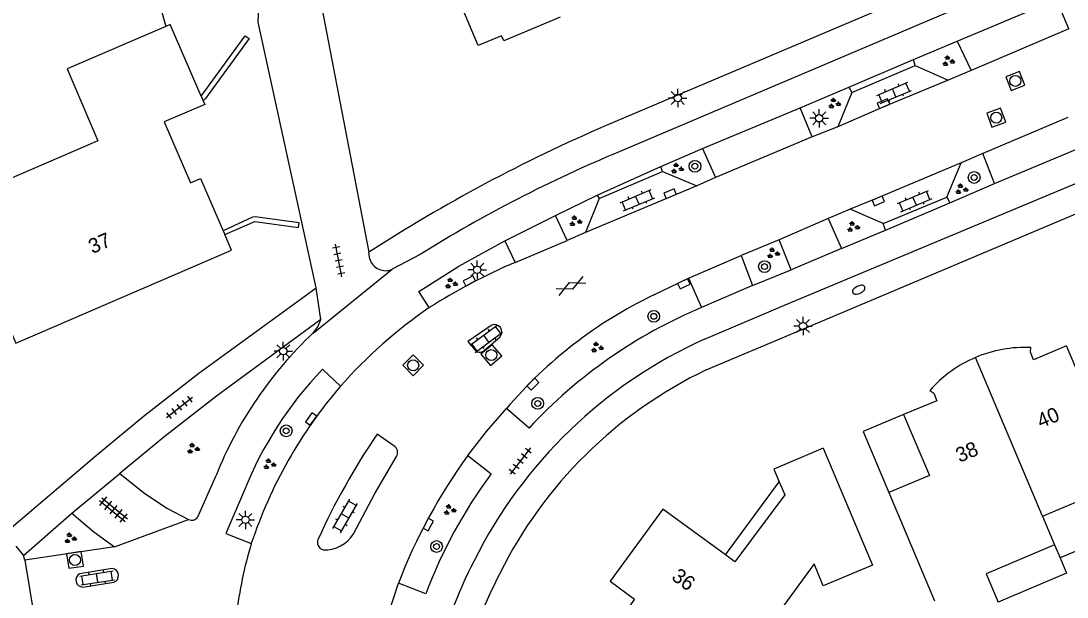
# Model space of a CAD drawing. Extents: x 137999 to 141000, y 397500 to 400501.
# Drawn here: x 138476 to 138547.1, y 400301.3 to 400340.5 of the extents above; entities that cross this region are included whole.
import ezdxf

# ---------------------------------------------------------------- set-up
doc = ezdxf.new("R2010")
doc.units = 0
for name, color, linetype in [('gg-afsc-muur', 7, 'Continuous'), ('gg-anno-huisnummerreeks BGT', 7, 'Continuous'), ('gg-bbg-gedigitaliseerde bebouwing', 7, 'Continuous'), ('gg-bbg-hoofdgebouw', 7, 'Continuous'), ('gg-bbg-luifel en loopbrug', 7, 'Continuous'), ('gg-bbg-onder overbouw', 7, 'Continuous'), ('gg-bbg-pand overbouw', 7, 'Continuous'), ('gg-bbg-tussenscheiding', 7, 'Continuous'), ('gg-knt-verharding', 7, 'Continuous'), ('gg-knt-verharding nz', 7, 'Continuous'), ('gt-grn-weggrens', 7, 'Continuous'), ('gt-symb-boom', 7, 'Continuous'), ('gt-symb-brandkraan', 7, 'Continuous'), ('gt-symb-gesloten verharding', 7, 'Continuous'), ('gt-symb-groenvak', 7, 'Continuous'), ('gt-symb-klinker verharding', 7, 'Continuous'), ('gt-symb-kolk', 7, 'Continuous'), ('gt-symb-lichtmast', 7, 'Continuous'), ('gt-symb-rioolschacht', 7, 'Continuous'), ('gt-symb-tegel verharding', 7, 'Continuous')]:
    doc.layers.add(name, color=color, linetype=linetype)

# ---------------------------------------------------------------- blocks, each defined once
blk = doc.blocks.new('gt0-GRVAK')
at = {"layer": 'gt-symb-groenvak'}
for p, q in [((-0.11, 0.189), (-0.228, 0.24)), ((-0.182, 0.153), (0.088, 0.153)), ((-0.091, 0.211), (-0.156, 0.322)), ((-0.047, 0.214), (-0.047, 0.393)), ((-0.004, 0.211), (0.061, 0.322)), ((0.015, 0.189), (0.133, 0.24)), ((0.262, -0.052), (0.197, 0.059)), ((0.305, -0.049), (0.305, 0.13)), ((0.349, -0.052), (0.414, 0.059)), ((-0.245, -0.228), (-0.363, -0.177)), ((-0.318, -0.264), (-0.047, -0.264)), ((-0.226, -0.206), (-0.291, -0.095)), ((-0.183, -0.203), (-0.183, -0.024)), ((-0.139, -0.206), (-0.074, -0.095)), ((-0.12, -0.228), (-0.002, -0.177)), ((0.243, -0.074), (0.125, -0.023)), ((0.17, -0.11), (0.441, -0.11)), ((0.368, -0.074), (0.486, -0.023))]:
    blk.add_line(p, q, dxfattribs=at)
blk = doc.blocks.new('gt0-BOOM')
at = {"layer": 'gt-symb-boom'}
for radius in [0.4, 0.2]:
    blk.add_circle((0, 0), radius, dxfattribs=at)
blk = doc.blocks.new('gt0-RS')
at = {"layer": 'gt-symb-rioolschacht'}
blk.add_lwpolyline([(-0.5, -0.5), (0.5, -0.5), (0.5, 0.5), (-0.5, 0.5)], close=True, dxfattribs=at)
blk.add_circle((0, 0), 0.375, dxfattribs=at)
blk = doc.blocks.new('gt0-LMAST')
at = {"layer": 'gt-symb-lichtmast'}
for p, q in [((-0.182, 0.173), (-0.447, 0.438)), ((-0.005, 0.246), (-0.005, 0.621)), ((0.172, 0.173), (0.437, 0.438)), ((-0.255, -0.004), (-0.63, -0.004)), ((-0.182, -0.181), (-0.447, -0.446)), ((-0.005, -0.254), (-0.005, -0.629)), ((0.437, -0.446), (0.172, -0.181)), ((0.245, -0.004), (0.62, -0.004))]:
    blk.add_line(p, q, dxfattribs=at)
blk.add_circle((-0.005, -0.004), 0.25, dxfattribs=at)
blk = doc.blocks.new('gt0-KOLK')
at = {"layer": 'gt-symb-kolk'}
blk.add_lwpolyline([(0, 0), (0.375, 0), (0.375, 0.4), (-0.375, 0.4), (-0.375, 0), (0, 0)], dxfattribs=at)
blk = doc.blocks.new('gt0-KL1')
at = {"layer": 'gt-symb-klinker verharding'}
for p, q in [((-1.15, 0.3), (1.15, 0.3)), ((-1, -0.3), (-1, 0.3)), ((-0.5, 0.3), (-0.5, 0.45)), ((0, -0.3), (0, 0.3)), ((0.5, 0.3), (0.5, 0.45)), ((1, -0.3), (1, 0.3)), ((-1.15, -0.3), (1.15, -0.3)), ((-0.5, -0.45), (-0.5, -0.3)), ((0.5, -0.45), (0.5, -0.3))]:
    blk.add_line(p, q, dxfattribs=at)
blk = doc.blocks.new('gt0-GESVH1')
at = {"layer": 'gt-symb-gesloten verharding'}
for p, q in [((-0.992, -0.261), (0.008, 0.239)), ((0.008, -0.261), (-0.992, 0.239)), ((0.008, 0.239), (1.008, -0.261)), ((1.008, 0.239), (0.008, -0.261))]:
    blk.add_line(p, q, dxfattribs=at)
blk = doc.blocks.new('gt0-BR')
at = {"layer": 'gt-symb-brandkraan'}
for centre, radius, start, end in [((-0.244, 0), 0.206, 107.56694, 252.43307), ((0.599, -2.664), 3, 106.89205, 107.56694), ((0, -0.691), 0.938, 73.10799, 106.89205), ((-0.599, -2.664), 3, 72.43309, 73.10799), ((0.244, 0), 0.206, 287.56695, 72.43309), ((0.599, 2.664), 3, 252.43307, 253.10797), ((0, 0.691), 0.938, 253.10797, 286.89206), ((-0.599, 2.664), 3, 286.89206, 287.56695)]:
    blk.add_arc(centre, radius, start, end, dxfattribs=at)
blk = doc.blocks.new('gt0-TEG1')
at = {"layer": 'gt-symb-tegel verharding'}
for p, q in [((-1.125, 0), (1.125, 0)), ((-0.9, -0.25), (-0.9, 0.25)), ((-0.45, -0.25), (-0.45, 0.25)), ((0, -0.25), (0, 0.25)), ((0.45, -0.25), (0.45, 0.25)), ((0.9, -0.25), (0.9, 0.25))]:
    blk.add_line(p, q, dxfattribs=at)

msp = doc.modelspace()

# ---------------------------------------------------------------- linework, layer by layer
at = {"layer": 'gg-afsc-muur'}
for points in [[(138487.685, 400346.718), (138488.403, 400343.106), (138485.184, 400342.464), (138485.848, 400340.075)], [(138488.259, 400335.344), (138491.246, 400339.444), (138491.51, 400339.261), (138488.547, 400335.178), (138488.391, 400335.038)], [(138489.853, 400325.941), (138491.898, 400326.83), (138494.867, 400326.426), (138494.91, 400326.743), (138491.934, 400327.148), (138491.735, 400327.121), (138489.739, 400326.203)]]:
    msp.add_lwpolyline(points, dxfattribs=at)
at = {"layer": 'gg-bbg-gedigitaliseerde bebouwing'}
for p, q in [((138534.994, 400308.408), (138538.101, 400301.053)), ((138545.438, 400306.791), (138546.255, 400304.856))]:
    msp.add_line(p, q, dxfattribs=at)
for points in [[(138530.524, 400311.421), (138533.877, 400303.478), (138530.535, 400302.065), (138529.903, 400303.555), (138525.025, 400296.857), (138524.135, 400297.504), (138522.159, 400294.787), (138516.231, 400299.11)], [(138545.438, 400306.791), (138549.529, 400308.518), (138550.132, 400307.09)], [(138546.255, 400304.856), (138541.599, 400302.89), (138542.416, 400300.955)]]:
    msp.add_lwpolyline(points, dxfattribs=at)
at = {"layer": 'gg-bbg-hoofdgebouw'}
for p, q in [((138488.259, 400335.344), (138488.391, 400335.038)), ((138489.739, 400326.203), (138489.853, 400325.941))]:
    msp.add_line(p, q, dxfattribs=at)
for points in [[(138512.659, 400340.713), (138508.82, 400339.098), (138508.669, 400339.457), (138507.085, 400338.799), (138505.113, 400343.479)], [(138485.848, 400340.075), (138479.152, 400337.195), (138481.225, 400332.317), (138471.505, 400328.116), (138475.657, 400318.549), (138490.311, 400324.883), (138489.853, 400325.941)], [(138488.259, 400335.344), (138486.154, 400340.207), (138485.848, 400340.075)], [(138488.391, 400335.038), (138488.499, 400334.789), (138485.735, 400333.592), (138487.527, 400329.453), (138488.204, 400329.746), (138489.739, 400326.203)], [(138548.319, 400315.38), (138547.051, 400318.38), (138544.81, 400317.436), (138544.615, 400317.942), (138544.636, 400318.261)], [(138537.763, 400315.338), (138538.038, 400315.161), (138538.25, 400314.65), (138535.994, 400313.706)], [(138535.994, 400313.706), (138537.742, 400309.57), (138534.994, 400308.408)], [(138530.524, 400311.421), (138527.164, 400310.004), (138527.529, 400309.145)], [(138523.88, 400304.171), (138519.62, 400307.274), (138516.047, 400302.391), (138517.701, 400301.163), (138516.231, 400299.11)]]:
    msp.add_lwpolyline(points, dxfattribs=at)
for centre, radius, start, end in [((138544.249, 400309.633), 8.637, 87.43179, 113.05213), ((138544.247, 400309.631), 8.638, 113.03542, 138.64528)]:
    msp.add_arc(centre, radius, start, end, dxfattribs=at)
at = {"layer": 'gg-bbg-luifel en loopbrug'}
msp.add_line((138546.255, 400304.856), (138546.628, 400303.972), dxfattribs=at)
for points in [[(138535.994, 400313.706), (138533.247, 400312.546), (138534.994, 400308.408)], [(138550.132, 400307.09), (138550.719, 400305.699), (138546.628, 400303.972)], [(138546.628, 400303.972), (138547.072, 400302.92), (138542.416, 400300.955)]]:
    msp.add_lwpolyline(points, dxfattribs=at)
at = {"layer": 'gg-bbg-onder overbouw'}
msp.add_lwpolyline([(138527.529, 400309.145), (138527.909, 400308.25), (138524.529, 400303.699), (138523.88, 400304.171)], dxfattribs=at)
at = {"layer": 'gg-bbg-pand overbouw'}
msp.add_line((138523.88, 400304.171), (138527.529, 400309.145), dxfattribs=at)
at = {"layer": 'gg-bbg-tussenscheiding'}
msp.add_line((138545.438, 400306.791), (138540.867, 400317.58), dxfattribs=at)
at = {"layer": 'gg-knt-verharding'}
for p, q in [((138606.914, 400369.896), (138516.661, 400331.567)), ((138494.848, 400349.735), (138499.653, 400324.739)), ((138547.228, 400339.919), (138546.386, 400341.948)), ((138547.228, 400339.919), (138540.571, 400337.084)), ((138536.663, 400337.832), (138539.628, 400339.094)), ((138539.628, 400339.094), (138540.571, 400337.084)), ((138536.768, 400337.43), (138536.663, 400337.832)), ((138532.464, 400335.604), (138536.768, 400337.43)), ((138536.768, 400337.43), (138539.029, 400336.423)), ((138540.571, 400337.084), (138539.029, 400336.423)), ((138527.886, 400321.132), (138563.834, 400336.168)), ((138528.963, 400334.544), (138532.27, 400335.952)), ((138532.464, 400335.604), (138531.521, 400333.261)), ((138532.27, 400335.952), (138532.464, 400335.604)), ((138529.78, 400332.582), (138528.963, 400334.544)), ((138528.708, 400319.323), (138563.117, 400333.857)), ((138547.151, 400333.889), (138541.377, 400331.449)), ((138529.78, 400332.582), (138523.206, 400329.825)), ((138531.521, 400333.261), (138529.78, 400332.582)), ((138519.482, 400330.569), (138522.325, 400331.787)), ((138522.325, 400331.787), (138523.206, 400329.825)), ((138541.377, 400331.449), (138539.905, 400330.822)), ((138542.17, 400329.414), (138541.377, 400331.449)), ((138519.607, 400330.225), (138519.482, 400330.569)), ((138538.937, 400328.476), (138539.905, 400330.822)), ((138515.301, 400328.393), (138519.607, 400330.225)), ((138519.607, 400330.225), (138521.946, 400329.256)), ((138523.206, 400329.825), (138521.946, 400329.256)), ((138521.946, 400329.256), (138514.376, 400326.081)), ((138539.136, 400328.089), (138542.17, 400329.414)), ((138512.332, 400327.243), (138515.175, 400328.629)), ((138515.301, 400328.393), (138514.376, 400326.081)), ((138515.175, 400328.629), (138515.301, 400328.393)), ((138534.601, 400326.701), (138538.937, 400328.476)), ((138538.937, 400328.476), (138539.136, 400328.089)), ((138532.352, 400327.67), (138530.87, 400327.038)), ((138534.601, 400326.701), (138532.352, 400327.67)), ((138513.13, 400325.548), (138512.332, 400327.243)), ((138530.87, 400327.038), (138527.539, 400325.577)), ((138530.87, 400327.038), (138531.764, 400324.997)), ((138531.764, 400324.997), (138534.767, 400326.245)), ((138534.767, 400326.245), (138534.601, 400326.701)), ((138508.891, 400325.506), (138509.59, 400324.045)), ((138509.59, 400324.045), (138513.13, 400325.548)), ((138514.376, 400326.081), (138513.13, 400325.548)), ((138527.539, 400325.577), (138524.945, 400324.511)), ((138528.356, 400323.547), (138527.539, 400325.577)), ((138499.715, 400324.267), (138499.653, 400324.739)), ((138503.137, 400324.59), (138501.238, 400323.579)), ((138521.377, 400322.966), (138524.945, 400324.511)), ((138524.945, 400324.511), (138525.728, 400322.476)), ((138525.728, 400322.476), (138528.356, 400323.547)), ((138518.97, 400321.813), (138521.377, 400322.966)), ((138521.377, 400322.966), (138522.26, 400320.988)), ((138496.386, 400320.161), (138496.06, 400322.326)), ((138522.448, 400318.827), (138527.886, 400321.132)), ((138522.579, 400316.739), (138528.708, 400319.323)), ((138507.514, 400318.082), (138508.554, 400318.974)), ((138497.715, 400315.63), (138496.504, 400316.787)), ((138510.534, 400312.784), (138509.001, 400314.113)), ((138501.346, 400311.573), (138500.203, 400312.365)), ((138506.384, 400310.934), (138507.961, 400309.671)), ((138488.017, 400306.75), (138489.262, 400309.558)), ((138476.189, 400304.133), (138479.473, 400307.004)), ((138482.353, 400304.718), (138487.4, 400306.58)), ((138475.662, 400304.759), (138476.189, 400304.133)), ((138476.264, 400303.813), (138476.189, 400304.133)), ((138482.353, 400304.718), (138476.264, 400303.813)), ((138476.264, 400303.813), (138477.135, 400298.633)), ((138482.203, 400303.236), (138479.995, 400302.893)), ((138480.206, 400301.987), (138482.315, 400302.307)), ((138503.529, 400301.515), (138501.653, 400302.242))]:
    msp.add_line(p, q, dxfattribs=at)
for points in [[(138606.021, 400371.491), (138596.362, 400367.339), (138596.246, 400367.467), (138515.774, 400333.352)], [(138496.06, 400322.326), (138492.127, 400340.381), (138492.19, 400341.96), (138491.043, 400348.003)], [(138539.029, 400336.423), (138534.701, 400334.647), (138531.521, 400333.261)], [(138539.905, 400330.822), (138534.198, 400328.403), (138532.352, 400327.67)], [(138503.75, 400320.975), (138503.049, 400322.062), (138505.753, 400323.8), (138508.891, 400325.506)], [(138474.912, 400305.648), (138481.143, 400310.937), (138484.418, 400313.656), (138488.086, 400316.519), (138496.06, 400322.326)], [(138496.386, 400320.161), (138489.284, 400314.949), (138485.705, 400312.174), (138482.723, 400309.708)], [(138495.854, 400319.25), (138496.177, 400319.672), (138496.386, 400320.161)], [(138507.962, 400319.77), (138506.385, 400318.679), (138506.781, 400318.194)], [(138506.384, 400310.934), (138507.653, 400312.556), (138509.001, 400314.113)], [(138498.603, 400305.612), (138500.029, 400308.291), (138501.526, 400310.856)], [(138482.723, 400309.708), (138484.335, 400308.407), (138485.916, 400307.351), (138487.4, 400306.58)], [(138491.177, 400308.533), (138489.936, 400305.631), (138491.661, 400304.945)], [(138479.473, 400307.004), (138480.961, 400305.745), (138482.353, 400304.718)], [(138500.308, 400297.766), (138500.935, 400300.018), (138501.653, 400302.242)]]:
    msp.add_lwpolyline(points, dxfattribs=at)
for centre, radius, start, end in [((138559.038, 400232.982), 109.298, 113.31802, 122.91067), ((138552.462, 400245.575), 93.147, 112.60359, 121.97462), ((138500.788, 400324.612), 1.127, 197.82916, 293.54965), ((138525.633, 400286.436), 40.888, 113.10249, 122.35797), ((138532.059, 400294.563), 30.23, 115.65718, 139.70741), ((138522.5, 400293.725), 33.077, 124.53068, 138.52982), ((138535.515, 400289.561), 34.108, 112.86825, 137.08824), ((138508.184, 400319.317), 0.504, 317.15502, 116.12271), ((138514.692, 400299.35), 27.403, 133.42906, 158.1279), ((138535.715, 400289.386), 32.292, 114.25714, 153.56427), ((138507.188, 400318.404), 0.458, 207.25103, 315.37413), ((138515.054, 400298.969), 25.722, 136.15352, 158.17138), ((138535.643, 400289.457), 30.249, 115.58687, 153.59881), ((138521.875, 400294.883), 31.846, 139.34727, 161.58194), ((138539.389, 400285.674), 47.412, 145.73977, 155.61508), ((138501.102, 400311.131), 0.505, 327.03904, 61.14623), ((138537.295, 400288.476), 38.208, 143.99997, 158.88169), ((138533.986, 400290.247), 32.475, 143.26357, 159.69679), ((138487.62, 400306.986), 0.462, 241.58205, 329.22656), ((138496.655, 400306.778), 2.271, 267.47868, 329.08946), ((138518.177, 400296.889), 27.713, 163.09918, 173.39526), ((138496.682, 400305.022), 0.527, 154.50448, 256.05449), ((138535.525, 400288.934), 32.328, 152.69747, 165.95504), ((138480.222, 400302.468), 0.482, 118.12335, 268.09671), ((138482.149, 400302.758), 0.481, 290.24548, 83.5033), ((138535.323, 400289.074), 30.136, 152.67627, 166.10889)]:
    msp.add_arc(centre, radius, start, end, dxfattribs=at)
at = {"layer": 'gg-knt-verharding nz'}
for p, q in [((138539.628, 400339.094), (138546.386, 400341.948)), ((138532.27, 400335.952), (138536.663, 400337.832)), ((138522.325, 400331.787), (138528.963, 400334.544)), ((138542.17, 400329.414), (138547.971, 400331.835)), ((138515.175, 400328.629), (138519.482, 400330.569)), ((138534.767, 400326.245), (138539.136, 400328.089)), ((138508.891, 400325.506), (138512.332, 400327.243)), ((138531.764, 400324.997), (138528.356, 400323.547)), ((138525.728, 400322.476), (138522.26, 400320.988)), ((138479.473, 400307.004), (138482.723, 400309.708))]:
    msp.add_line(p, q, dxfattribs=at)
at = {"layer": 'gt-grn-weggrens'}
msp.add_line((138495.854, 400319.25), (138501.238, 400323.579), dxfattribs=at)

# ---------------------------------------------------------------- block references
at = {"layer": 'gt-symb-boom'}
for p in [(138521.808, 400330.583), (138540.784, 400329.82), (138526.538, 400323.763), (138519.011, 400320.382), (138511.126, 400314.464), (138494.03, 400312.599), (138504.251, 400304.738)]:
    msp.add_blockref('gt0-BOOM', p, dxfattribs=at)
at = {"layer": 'gt-symb-brandkraan', "rotation": 25.46334506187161}
msp.add_blockref('gt0-BR', (138532.941, 400322.188), dxfattribs=at)
at = {"layer": 'gt-symb-gesloten verharding', "rotation": 24.462926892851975}
msp.add_blockref('gt0-GESVH1', (138513.379, 400322.454), dxfattribs=at)
at = {"layer": 'gt-symb-groenvak'}
for p in [(138539.015, 400337.727), (138531.271, 400334.845), (138520.583, 400330.427), (138539.911, 400329.019), (138513.671, 400326.842), (138532.551, 400326.458), (138527.111, 400324.665), (138505.223, 400322.616), (138515.143, 400318.262), (138487.694, 400311.388), (138492.879, 400310.328), (138505.121, 400307.223), (138479.345, 400305.292)]:
    msp.add_blockref('gt0-GRVAK', p, dxfattribs=at)
at = {"layer": 'gt-symb-klinker verharding'}
for p, rotation in [((138535.345, 400335.569), 22.822540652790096), ((138517.897, 400328.276), 22.822540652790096), ((138536.744, 400328.215), 22.822540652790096), ((138507.631, 400318.857), 36.50328298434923), ((138498.039, 400306.807), 60.4612177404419), ((138481.185, 400302.602), 8.859429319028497)]:
    msp.add_blockref('gt0-KL1', p, dxfattribs=dict(at, rotation=rotation))
at = {"layer": 'gt-symb-kolk'}
for p, rotation in [((138534.701, 400334.647), 22.89759102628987), ((138520.193, 400328.537), 22.280371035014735), ((138534.198, 400328.403), -157.0496369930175), ((138506.389, 400322.965), -152.23078730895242), ((138520.97, 400322.771), -154.4085758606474), ((138510.942, 400315.632), 44.83791901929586), ((138495.561, 400313.521), -125.59763149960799), ((138503.865, 400306.137), 62.15337781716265)]:
    msp.add_blockref('gt0-KOLK', p, dxfattribs=dict(at, rotation=rotation))
at = {"layer": 'gt-symb-lichtmast'}
for p in [(138520.645, 400335.223), (138530.259, 400333.847), (138507.016, 400323.552), (138529.159, 400319.725), (138493.84, 400318.018), (138491.268, 400306.554)]:
    msp.add_blockref('gt0-LMAST', p, dxfattribs=at)
at = {"layer": 'gt-symb-rioolschacht'}
for p, rotation in [((138543.585, 400336.385), 21.40773994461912), ((138542.286, 400333.883), 20.173944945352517), ((138507.97, 400317.749), -139.38006045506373), ((138502.661, 400317.055), -44.918959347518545), ((138479.678, 400303.827), -171.60242742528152)]:
    msp.add_blockref('gt0-RS', p, dxfattribs=dict(at, rotation=rotation))
at = {"layer": 'gt-symb-tegel verharding'}
for p, rotation in [((138497.599, 400324.181), 101.42232107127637), ((138486.785, 400314.196), 38.257016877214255), ((138509.938, 400310.549), -127.72926989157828), ((138482.219, 400307.151), -39.32164077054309), ((138482.378, 400307.344), -39.35795692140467)]:
    msp.add_blockref('gt0-TEG1', p, dxfattribs=dict(at, rotation=rotation))

# ---------------------------------------------------------------- texts
at = {"layer": 'gg-anno-huisnummerreeks BGT'}
for s, rotation, p in [('37', 23.4, (138480.862, 400324.611)), ('40', 22.9, (138545.314, 400312.76)), ('38', 22.9, (138539.793, 400310.426)), ('36', 323.8, (138520.15, 400302.541))]:
    msp.add_text(s, height=1, rotation=rotation, dxfattribs=at).set_placement(p)

doc.saveas('drawing.dxf')
